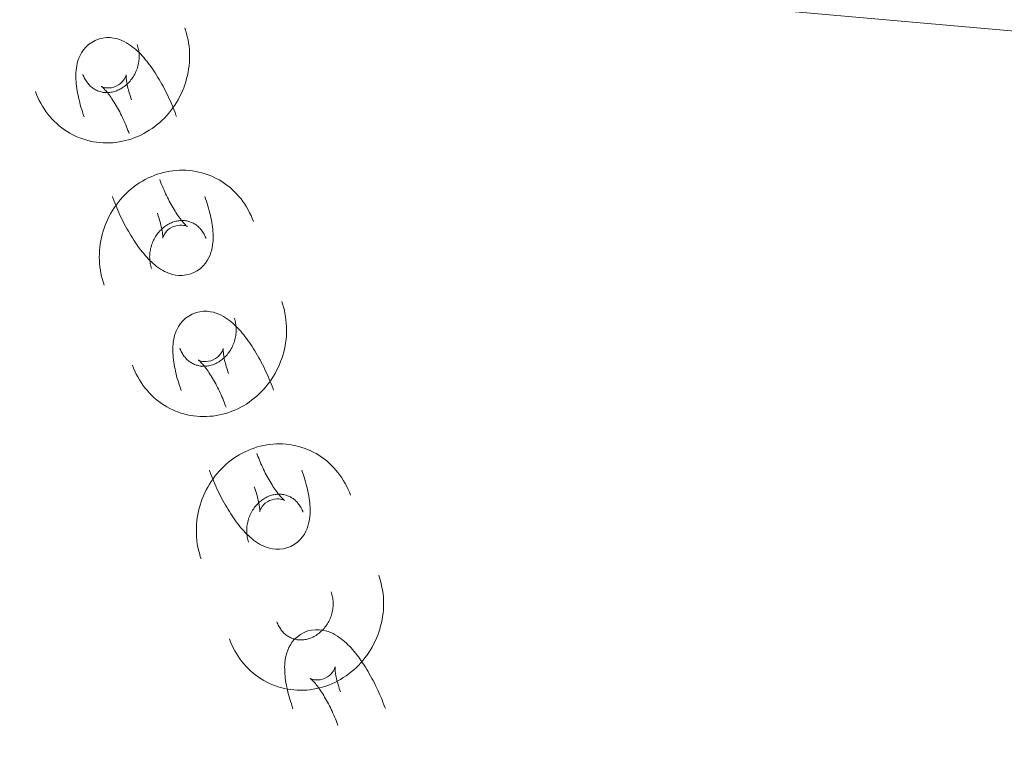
# Model space of a CAD drawing. Header units: millimetres. Extents: x -188930 to 271134, y -158090 to 283816.
# Tile 474 of 610: x 57537 to 57655, y 53159 to 53245. Entities that reach past the tile are written whole.
import ezdxf

# ---------------------------------------------------------------- set-up
doc = ezdxf.new("R2010")
doc.units = ezdxf.units.MM
for name, color, linetype, lineweight in [('G-ANNO-TEXT-1', 170, 'Continuous', 9), ('I-FURN', 30, 'Continuous', 9), ('PZT_UTWARDZENIA', 5, 'Continuous', 9)]:
    doc.layers.add(name, color=color, linetype=linetype, lineweight=lineweight)

# ---------------------------------------------------------------- blocks, each defined once
blk = doc.blocks.new('LARSLAJ_hamak - LARSLAJ_hamak-1781260-PZT-dwg')
at = {"layer": 'I-FURN', "flags": 128}
for points in [[(-3374.9, -132.74), (-3374.62, -132.35), (-3374.4, -131.94), (-3374.23, -131.52), (-3374.12, -131.11), (-3374.06, -130.71), (-3374.04, -130.34), (-3374.05, -129.99), (-3374.08, -129.67), (-3374.14, -129.36), (-3374.2, -129.07), (-3374.28, -128.8), (-3374.37, -128.53), (-3374.47, -128.28), (-3374.58, -128.03), (-3374.7, -127.79), (-3374.82, -127.55), (-3374.95, -127.31), (-3375.08, -127.08), (-3375.23, -126.85), (-3375.38, -126.63), (-3375.53, -126.4), (-3375.69, -126.17), (-3375.86, -125.95), (-3376.04, -125.72), (-3376.22, -125.5), (-3376.4, -125.27), (-3376.59, -125.05), (-3376.79, -124.83), (-3376.99, -124.61), (-3377.2, -124.39), (-3377.41, -124.17), (-3377.61, -123.96)], [(-3377.93, -128.1), (-3377.96, -128.09), (-3378.01, -128.08), (-3378.07, -128.06), (-3378.16, -128.04), (-3378.25, -128.01), (-3378.36, -127.97), (-3378.48, -127.92), (-3378.6, -127.87), (-3378.74, -127.81), (-3378.89, -127.74), (-3379.04, -127.66), (-3379.2, -127.58), (-3379.36, -127.49), (-3379.53, -127.39), (-3379.7, -127.29), (-3379.88, -127.19), (-3380.06, -127.07), (-3380.25, -126.95), (-3380.43, -126.83), (-3380.62, -126.7), (-3380.81, -126.57), (-3381, -126.43), (-3381.19, -126.29), (-3381.39, -126.14), (-3381.58, -125.99), (-3381.77, -125.84), (-3381.96, -125.69), (-3382.14, -125.53), (-3382.33, -125.37), (-3382.51, -125.21), (-3382.69, -125.05), (-3382.86, -124.89), (-3383.04, -124.73), (-3383.2, -124.56), (-3383.3, -124.46)], [(-3374.48, -125.52), (-3374.86, -125.56), (-3375.24, -125.62), (-3375.62, -125.7), (-3376, -125.79), (-3376.37, -125.9), (-3376.74, -126.02), (-3377.1, -126.16), (-3377.45, -126.32), (-3377.8, -126.49), (-3378.14, -126.68), (-3378.47, -126.87), (-3378.79, -127.09), (-3379.11, -127.32), (-3379.41, -127.56), (-3379.7, -127.81), (-3379.99, -128.07), (-3380.26, -128.35), (-3380.52, -128.63), (-3380.77, -128.93), (-3381.01, -129.24), (-3381.23, -129.55), (-3381.44, -129.88), (-3381.64, -130.21), (-3381.83, -130.55), (-3382, -130.9), (-3382.16, -131.25), (-3382.31, -131.61), (-3382.44, -131.98), (-3382.56, -132.35), (-3382.66, -132.72), (-3382.75, -133.1), (-3382.83, -133.48), (-3382.89, -133.87), (-3382.94, -134.25), (-3382.97, -134.64), (-3382.99, -135.03), (-3383, -135.42), (-3382.99, -135.81), (-3382.97, -136.2), (-3382.93, -136.59), (-3382.88, -136.97), (-3382.81, -137.36), (-3382.73, -137.74), (-3382.64, -138.12), (-3382.53, -138.49), (-3382.41, -138.86), (-3382.28, -139.22), (-3382.13, -139.58), (-3381.97, -139.94), (-3381.79, -140.29), (-3381.61, -140.63), (-3381.41, -140.96), (-3381.19, -141.29), (-3380.97, -141.6), (-3380.73, -141.91), (-3380.48, -142.21), (-3380.23, -142.5), (-3380, -142.73)], [(-3367.2, -128.24), (-3367.48, -127.97), (-3367.77, -127.71), (-3368.07, -127.47), (-3368.38, -127.23), (-3368.7, -127.01), (-3369.02, -126.81), (-3369.36, -126.61), (-3369.7, -126.43), (-3370.05, -126.27), (-3370.41, -126.12), (-3370.77, -125.98), (-3371.14, -125.86), (-3371.51, -125.76), (-3371.89, -125.67), (-3372.27, -125.6), (-3372.65, -125.55), (-3373.04, -125.51), (-3373.43, -125.49), (-3373.81, -125.49), (-3374.2, -125.5), (-3374.48, -125.52)], [(-3374.9, -132.74), (-3375.24, -133.09), (-3375.6, -133.38), (-3375.99, -133.62), (-3376.37, -133.8), (-3376.75, -133.93), (-3377.11, -134.02), (-3377.45, -134.07), (-3377.78, -134.1), (-3378.09, -134.1), (-3378.39, -134.08), (-3378.67, -134.05), (-3378.95, -134.01), (-3379.22, -133.96), (-3379.48, -133.9), (-3379.74, -133.83), (-3380, -133.75), (-3380.25, -133.66), (-3380.5, -133.57), (-3380.75, -133.47), (-3381, -133.37), (-3381.26, -133.25), (-3381.51, -133.13), (-3381.76, -133.01), (-3382.01, -132.88), (-3382.26, -132.74), (-3382.52, -132.6), (-3382.77, -132.45), (-3383.03, -132.3), (-3383.28, -132.14), (-3383.53, -131.97), (-3383.79, -131.81), (-3384.04, -131.63), (-3384.29, -131.45), (-3384.55, -131.27), (-3384.8, -131.09), (-3385.05, -130.9), (-3385.3, -130.7), (-3385.54, -130.51), (-3385.79, -130.31), (-3386.03, -130.1), (-3386.27, -129.9), (-3386.51, -129.69), (-3386.74, -129.48), (-3386.97, -129.26), (-3387.2, -129.05), (-3387.42, -128.83), (-3387.55, -128.7)], [(-3380.01, -130.6), (-3380.02, -130.57), (-3380.04, -130.52), (-3380.07, -130.46), (-3380.11, -130.38), (-3380.16, -130.29), (-3380.22, -130.19), (-3380.28, -130.09), (-3380.36, -129.97), (-3380.44, -129.85), (-3380.54, -129.72), (-3380.64, -129.58), (-3380.75, -129.44), (-3380.86, -129.29), (-3380.99, -129.14), (-3381.12, -128.99), (-3381.26, -128.83), (-3381.4, -128.68), (-3381.55, -128.51), (-3381.71, -128.35), (-3381.86, -128.2)], [(-3379.51, -128.89), (-3379.69, -129.15), (-3379.84, -129.41), (-3379.94, -129.66), (-3380, -129.9), (-3380.03, -130.1), (-3380.04, -130.27), (-3380.04, -130.4), (-3380.03, -130.49), (-3380.02, -130.56), (-3380.01, -130.59), (-3380, -130.61)], [(-3379.51, -128.89), (-3379.29, -128.67), (-3379.06, -128.48), (-3378.83, -128.34), (-3378.61, -128.23), (-3378.42, -128.17), (-3378.26, -128.13), (-3378.13, -128.11), (-3378.03, -128.1), (-3377.96, -128.1), (-3377.93, -128.1), (-3377.91, -128.1)], [(-3375.76, -138.49), (-3375.86, -138.38), (-3375.96, -138.26), (-3376.06, -138.14), (-3376.16, -138.02), (-3376.25, -137.89), (-3376.33, -137.75), (-3376.42, -137.61), (-3376.49, -137.47), (-3376.57, -137.32), (-3376.63, -137.17), (-3376.7, -137.02), (-3376.75, -136.86), (-3376.8, -136.7), (-3376.85, -136.54), (-3376.89, -136.37), (-3376.92, -136.21), (-3376.95, -136.04), (-3376.97, -135.87), (-3376.99, -135.7), (-3377, -135.53), (-3377, -135.36), (-3376.99, -135.19), (-3376.98, -135.02), (-3376.97, -134.85), (-3376.95, -134.69), (-3376.92, -134.52), (-3376.89, -134.36), (-3376.85, -134.2), (-3376.8, -134.04), (-3376.75, -133.89), (-3376.69, -133.74), (-3376.63, -133.59), (-3376.57, -133.44), (-3376.5, -133.3), (-3376.42, -133.17), (-3376.34, -133.04), (-3376.26, -132.91), (-3376.17, -132.79), (-3376.08, -132.67), (-3375.98, -132.56), (-3375.89, -132.46), (-3375.78, -132.35), (-3375.68, -132.26), (-3375.58, -132.17), (-3375.47, -132.09), (-3375.36, -132.01), (-3375.24, -131.93), (-3375.13, -131.87), (-3375.02, -131.8), (-3374.9, -131.75), (-3374.78, -131.7), (-3374.66, -131.65), (-3374.54, -131.61), (-3374.42, -131.58), (-3374.3, -131.55), (-3374.18, -131.53), (-3374.05, -131.51), (-3373.95, -131.5)], [(-3373.95, -131.5), (-3373.83, -131.49), (-3373.7, -131.49), (-3373.58, -131.49), (-3373.45, -131.5), (-3373.33, -131.51), (-3373.2, -131.53), (-3373.08, -131.55), (-3372.95, -131.59), (-3372.83, -131.62), (-3372.71, -131.66), (-3372.58, -131.71), (-3372.46, -131.76), (-3372.34, -131.82), (-3372.22, -131.89), (-3372.1, -131.96), (-3371.98, -132.04), (-3371.86, -132.12), (-3371.75, -132.21), (-3371.63, -132.3), (-3371.52, -132.4), (-3371.45, -132.48)], [(-3365.6, -152.59), (-3365.21, -152.54), (-3364.83, -152.49), (-3364.45, -152.41), (-3364.08, -152.32), (-3363.7, -152.21), (-3363.34, -152.08), (-3362.98, -151.94), (-3362.62, -151.79), (-3362.28, -151.62), (-3361.94, -151.43), (-3361.6, -151.23), (-3361.28, -151.02), (-3360.97, -150.79), (-3360.66, -150.55), (-3360.37, -150.3), (-3360.09, -150.03), (-3359.82, -149.76), (-3359.56, -149.47), (-3359.31, -149.17), (-3359.07, -148.87), (-3358.84, -148.55), (-3358.63, -148.23), (-3358.43, -147.89), (-3358.25, -147.55), (-3358.07, -147.21), (-3357.92, -146.85), (-3357.77, -146.49), (-3357.64, -146.13), (-3357.52, -145.76), (-3357.41, -145.38), (-3357.32, -145), (-3357.25, -144.62), (-3357.18, -144.24), (-3357.14, -143.85), (-3357.1, -143.46), (-3357.08, -143.08), (-3357.08, -142.69), (-3357.09, -142.3), (-3357.11, -141.91), (-3357.15, -141.52), (-3357.2, -141.13), (-3357.26, -140.75), (-3357.34, -140.37), (-3357.44, -139.99), (-3357.54, -139.62), (-3357.67, -139.25), (-3357.8, -138.88), (-3357.95, -138.52), (-3358.11, -138.17), (-3358.28, -137.82), (-3358.47, -137.48), (-3358.67, -137.15), (-3358.88, -136.82), (-3359.11, -136.5), (-3359.34, -136.2), (-3359.59, -135.9), (-3359.85, -135.61), (-3360.07, -135.38)], [(-3369.06, -141.32), (-3368.72, -140.97), (-3368.36, -140.68), (-3367.98, -140.44), (-3367.59, -140.26), (-3367.21, -140.13), (-3366.85, -140.04), (-3366.51, -139.99), (-3366.18, -139.96), (-3365.87, -139.96), (-3365.57, -139.97), (-3365.29, -140), (-3365.01, -140.05), (-3364.74, -140.1), (-3364.48, -140.16), (-3364.22, -140.23), (-3363.96, -140.31), (-3363.71, -140.39), (-3363.46, -140.49), (-3363.21, -140.59), (-3362.96, -140.69), (-3362.7, -140.8), (-3362.45, -140.92), (-3362.2, -141.05), (-3361.95, -141.18), (-3361.7, -141.32), (-3361.44, -141.46), (-3361.19, -141.61), (-3360.94, -141.76), (-3360.68, -141.92), (-3360.43, -142.08), (-3360.17, -142.25), (-3359.92, -142.43), (-3359.67, -142.6), (-3359.41, -142.79), (-3359.16, -142.97), (-3358.91, -143.16), (-3358.66, -143.36), (-3358.42, -143.55), (-3358.17, -143.75), (-3357.93, -143.96), (-3357.69, -144.16), (-3357.46, -144.37), (-3357.22, -144.58), (-3356.99, -144.79), (-3356.77, -145.01), (-3356.54, -145.23), (-3356.41, -145.36)], [(-3364.32, -139.62), (-3364.21, -139.73), (-3364.11, -139.84), (-3364.01, -139.96), (-3363.92, -140.09), (-3363.83, -140.22), (-3363.74, -140.35), (-3363.66, -140.49), (-3363.58, -140.63), (-3363.51, -140.78), (-3363.44, -140.93), (-3363.38, -141.09), (-3363.32, -141.24), (-3363.27, -141.4), (-3363.23, -141.57), (-3363.19, -141.73), (-3363.15, -141.9), (-3363.13, -142.07), (-3363.1, -142.23), (-3363.09, -142.4), (-3363.08, -142.57), (-3363.08, -142.74), (-3363.08, -142.91), (-3363.09, -143.08), (-3363.11, -143.25), (-3363.13, -143.42), (-3363.16, -143.58), (-3363.19, -143.75), (-3363.23, -143.91), (-3363.27, -144.06), (-3363.33, -144.22), (-3363.38, -144.37), (-3363.44, -144.52), (-3363.51, -144.66), (-3363.58, -144.8), (-3363.65, -144.94), (-3363.73, -145.07), (-3363.82, -145.2), (-3363.91, -145.32), (-3364, -145.43), (-3364.09, -145.54), (-3364.19, -145.65), (-3364.29, -145.75), (-3364.39, -145.85), (-3364.5, -145.94), (-3364.61, -146.02), (-3364.72, -146.1), (-3364.83, -146.17), (-3364.94, -146.24), (-3365.06, -146.3), (-3365.18, -146.36), (-3365.29, -146.41), (-3365.41, -146.45), (-3365.53, -146.49), (-3365.65, -146.53), (-3365.78, -146.56), (-3365.9, -146.58), (-3366.02, -146.6), (-3366.12, -146.61)], [(-3369.06, -141.32), (-3369.34, -141.71), (-3369.56, -142.12), (-3369.73, -142.54), (-3369.84, -142.95), (-3369.9, -143.34), (-3369.92, -143.72), (-3369.91, -144.06), (-3369.88, -144.39), (-3369.82, -144.7), (-3369.76, -144.99), (-3369.68, -145.26), (-3369.59, -145.53), (-3369.49, -145.78), (-3369.38, -146.03), (-3369.26, -146.27), (-3369.14, -146.51), (-3369.01, -146.74), (-3368.88, -146.97), (-3368.73, -147.2), (-3368.58, -147.43), (-3368.43, -147.66), (-3368.27, -147.89), (-3368.1, -148.11), (-3367.92, -148.34), (-3367.74, -148.56), (-3367.56, -148.78), (-3367.37, -149.01), (-3367.17, -149.23), (-3366.97, -149.45), (-3366.76, -149.67), (-3366.55, -149.89), (-3366.35, -150.1)], [(-3364.45, -145.16), (-3364.27, -144.91), (-3364.12, -144.65), (-3364.02, -144.39), (-3363.96, -144.16), (-3363.93, -143.96), (-3363.92, -143.79), (-3363.92, -143.66), (-3363.93, -143.56), (-3363.94, -143.5), (-3363.95, -143.46), (-3363.96, -143.45)], [(-3363.95, -143.46), (-3363.94, -143.49), (-3363.92, -143.54), (-3363.89, -143.6), (-3363.85, -143.68), (-3363.8, -143.77), (-3363.74, -143.86), (-3363.68, -143.97), (-3363.6, -144.09), (-3363.52, -144.21), (-3363.42, -144.34), (-3363.32, -144.48), (-3363.21, -144.62), (-3363.1, -144.77), (-3362.97, -144.92), (-3362.84, -145.07), (-3362.7, -145.22), (-3362.56, -145.38), (-3362.41, -145.54), (-3362.25, -145.7), (-3362.1, -145.86)], [(-3364.45, -145.16), (-3364.67, -145.39), (-3364.9, -145.58), (-3365.13, -145.72), (-3365.35, -145.82), (-3365.54, -145.89), (-3365.71, -145.93), (-3365.83, -145.95), (-3365.93, -145.96), (-3366, -145.96), (-3366.03, -145.96), (-3366.05, -145.96)], [(-3366.12, -146.61), (-3366.25, -146.62), (-3366.37, -146.62), (-3366.5, -146.62), (-3366.62, -146.61), (-3366.75, -146.6), (-3366.87, -146.58), (-3367, -146.55), (-3367.12, -146.52), (-3367.25, -146.48), (-3367.37, -146.44), (-3367.49, -146.4), (-3367.62, -146.34), (-3367.74, -146.28), (-3367.86, -146.22), (-3367.98, -146.15), (-3368.1, -146.07), (-3368.21, -145.99), (-3368.33, -145.9), (-3368.44, -145.8), (-3368.55, -145.71), (-3368.63, -145.63)], [(-3366.04, -145.96), (-3366, -145.96), (-3365.95, -145.98), (-3365.89, -145.99), (-3365.8, -146.02), (-3365.71, -146.05), (-3365.6, -146.09), (-3365.48, -146.14), (-3365.36, -146.19), (-3365.22, -146.25), (-3365.07, -146.32), (-3364.92, -146.4), (-3364.76, -146.48), (-3364.6, -146.57), (-3364.43, -146.66), (-3364.26, -146.76), (-3364.08, -146.87), (-3363.9, -146.99), (-3363.71, -147.1), (-3363.53, -147.23), (-3363.34, -147.36), (-3363.15, -147.49), (-3362.96, -147.63), (-3362.77, -147.77), (-3362.57, -147.91), (-3362.38, -148.06), (-3362.19, -148.21), (-3362.01, -148.37), (-3361.82, -148.53), (-3361.63, -148.68), (-3361.45, -148.85), (-3361.27, -149.01), (-3361.1, -149.17), (-3360.93, -149.33), (-3360.76, -149.5), (-3360.66, -149.6)], [(-3372.87, -149.87), (-3372.6, -150.14), (-3372.31, -150.39), (-3372.01, -150.64), (-3371.7, -150.87), (-3371.38, -151.09), (-3371.05, -151.3), (-3370.72, -151.49), (-3370.37, -151.67), (-3370.02, -151.84), (-3369.67, -151.99), (-3369.3, -152.12), (-3368.93, -152.24), (-3368.56, -152.35), (-3368.18, -152.43), (-3367.8, -152.5), (-3367.42, -152.56), (-3367.04, -152.6), (-3366.65, -152.62), (-3366.26, -152.62), (-3365.88, -152.61), (-3365.6, -152.59)], [(-3350.03, -150.01), (-3350.42, -150.05), (-3350.8, -150.11), (-3351.18, -150.19), (-3351.55, -150.28), (-3351.93, -150.39), (-3352.29, -150.51), (-3352.65, -150.65), (-3353.01, -150.81), (-3353.36, -150.98), (-3353.69, -151.17), (-3354.03, -151.37), (-3354.35, -151.58), (-3354.66, -151.81), (-3354.97, -152.05), (-3355.26, -152.3), (-3355.54, -152.56), (-3355.81, -152.84), (-3356.08, -153.13), (-3356.32, -153.42), (-3356.56, -153.73), (-3356.79, -154.05), (-3357, -154.37), (-3357.2, -154.7), (-3357.38, -155.04), (-3357.56, -155.39), (-3357.72, -155.74), (-3357.86, -156.1), (-3357.99, -156.47), (-3358.11, -156.84), (-3358.22, -157.21), (-3358.31, -157.59), (-3358.38, -157.97), (-3358.45, -158.36), (-3358.49, -158.74), (-3358.53, -159.13), (-3358.55, -159.52), (-3358.55, -159.91), (-3358.54, -160.3), (-3358.52, -160.69), (-3358.48, -161.08), (-3358.43, -161.46), (-3358.37, -161.85), (-3358.29, -162.23), (-3358.19, -162.61), (-3358.09, -162.98), (-3357.97, -163.35), (-3357.83, -163.72), (-3357.68, -164.08), (-3357.52, -164.43), (-3357.35, -164.78), (-3357.16, -165.12), (-3356.96, -165.45), (-3356.75, -165.78), (-3356.52, -166.09), (-3356.29, -166.4), (-3356.04, -166.7), (-3355.78, -166.99), (-3355.56, -167.22)], [(-3342.76, -152.73), (-3343.04, -152.46), (-3343.32, -152.2), (-3343.62, -151.96), (-3343.93, -151.72), (-3344.25, -151.5), (-3344.58, -151.3), (-3344.91, -151.1), (-3345.26, -150.92), (-3345.61, -150.76), (-3345.96, -150.61), (-3346.33, -150.47), (-3346.7, -150.35), (-3347.07, -150.25), (-3347.45, -150.16), (-3347.83, -150.09), (-3348.21, -150.04), (-3348.59, -150), (-3348.98, -149.98), (-3349.37, -149.98), (-3349.75, -149.99), (-3350.03, -150.01)], [(-3346.57, -161.28), (-3346.29, -160.89), (-3346.07, -160.48), (-3345.9, -160.06), (-3345.79, -159.65), (-3345.73, -159.25), (-3345.71, -158.88), (-3345.72, -158.53), (-3345.75, -158.21), (-3345.81, -157.9), (-3345.87, -157.61), (-3345.95, -157.34), (-3346.04, -157.07), (-3346.14, -156.82), (-3346.25, -156.57), (-3346.37, -156.33), (-3346.49, -156.09), (-3346.62, -155.85), (-3346.75, -155.62), (-3346.9, -155.39), (-3347.05, -155.16), (-3347.2, -154.94), (-3347.36, -154.71), (-3347.53, -154.49), (-3347.71, -154.26), (-3347.89, -154.04), (-3348.07, -153.81), (-3348.26, -153.59), (-3348.46, -153.37), (-3348.66, -153.15), (-3348.87, -152.93), (-3349.08, -152.71), (-3349.28, -152.5)], [(-3349.59, -156.64), (-3349.63, -156.63), (-3349.68, -156.62), (-3349.74, -156.6), (-3349.83, -156.58), (-3349.92, -156.55), (-3350.03, -156.51), (-3350.15, -156.46), (-3350.27, -156.41), (-3350.41, -156.35), (-3350.56, -156.28), (-3350.71, -156.2), (-3350.87, -156.12), (-3351.03, -156.03), (-3351.2, -155.93), (-3351.37, -155.83), (-3351.55, -155.73), (-3351.73, -155.61), (-3351.92, -155.49), (-3352.1, -155.37), (-3352.29, -155.24), (-3352.48, -155.11), (-3352.67, -154.97), (-3352.86, -154.83), (-3353.06, -154.68), (-3353.25, -154.53), (-3353.44, -154.38), (-3353.63, -154.23), (-3353.81, -154.07), (-3354, -153.91), (-3354.18, -153.75), (-3354.36, -153.59), (-3354.53, -153.43), (-3354.7, -153.26), (-3354.87, -153.1), (-3354.97, -153)], [(-3351.31, -162.98), (-3351.42, -162.87), (-3351.52, -162.75), (-3351.62, -162.63), (-3351.71, -162.51), (-3351.8, -162.38), (-3351.89, -162.24), (-3351.97, -162.11), (-3352.05, -161.96), (-3352.12, -161.82), (-3352.19, -161.66), (-3352.25, -161.51), (-3352.31, -161.35), (-3352.36, -161.19), (-3352.4, -161.03), (-3352.44, -160.87), (-3352.48, -160.7), (-3352.5, -160.53), (-3352.53, -160.36), (-3352.54, -160.19), (-3352.55, -160.02), (-3352.55, -159.85), (-3352.55, -159.68), (-3352.54, -159.51), (-3352.52, -159.35), (-3352.5, -159.18), (-3352.47, -159.01), (-3352.44, -158.85), (-3352.4, -158.69), (-3352.36, -158.53), (-3352.31, -158.38), (-3352.25, -158.23), (-3352.19, -158.08), (-3352.12, -157.93), (-3352.05, -157.79), (-3351.98, -157.66), (-3351.9, -157.53), (-3351.81, -157.4), (-3351.72, -157.28), (-3351.63, -157.16), (-3351.54, -157.05), (-3351.44, -156.95), (-3351.34, -156.85), (-3351.24, -156.75), (-3351.13, -156.66), (-3351.02, -156.58), (-3350.91, -156.5), (-3350.8, -156.42), (-3350.69, -156.36), (-3350.57, -156.3), (-3350.45, -156.24), (-3350.34, -156.19), (-3350.22, -156.14), (-3350.1, -156.1), (-3349.98, -156.07), (-3349.85, -156.04), (-3349.73, -156.02), (-3349.61, -156), (-3349.51, -155.99)], [(-3349.51, -155.99), (-3349.38, -155.98), (-3349.26, -155.98), (-3349.13, -155.98), (-3349.01, -155.99), (-3348.88, -156), (-3348.76, -156.02), (-3348.63, -156.05), (-3348.51, -156.08), (-3348.38, -156.11), (-3348.26, -156.15), (-3348.14, -156.2), (-3348.01, -156.26), (-3347.89, -156.31), (-3347.77, -156.38), (-3347.65, -156.45), (-3347.53, -156.53), (-3347.42, -156.61), (-3347.3, -156.7), (-3347.19, -156.79), (-3347.08, -156.89), (-3347, -156.97)], [(-3351.68, -159.13), (-3351.69, -159.1), (-3351.71, -159.06), (-3351.74, -158.99), (-3351.78, -158.92), (-3351.83, -158.83), (-3351.89, -158.73), (-3351.95, -158.62), (-3352.03, -158.51), (-3352.11, -158.38), (-3352.21, -158.25), (-3352.31, -158.12), (-3352.42, -157.98), (-3352.53, -157.83), (-3352.66, -157.68), (-3352.79, -157.53), (-3352.93, -157.37), (-3353.07, -157.21), (-3353.22, -157.05), (-3353.38, -156.89), (-3353.53, -156.74)], [(-3351.18, -157.43), (-3350.96, -157.21), (-3350.73, -157.02), (-3350.5, -156.88), (-3350.28, -156.77), (-3350.09, -156.71), (-3349.93, -156.67), (-3349.8, -156.65), (-3349.7, -156.64), (-3349.63, -156.64), (-3349.6, -156.64), (-3349.58, -156.64)], [(-3346.57, -161.28), (-3346.91, -161.63), (-3347.27, -161.92), (-3347.65, -162.16), (-3348.04, -162.34), (-3348.42, -162.47), (-3348.78, -162.56), (-3349.12, -162.61), (-3349.45, -162.63), (-3349.76, -162.64), (-3350.06, -162.62), (-3350.34, -162.59), (-3350.62, -162.55), (-3350.89, -162.5), (-3351.15, -162.44), (-3351.41, -162.37), (-3351.67, -162.29), (-3351.92, -162.2), (-3352.17, -162.11), (-3352.42, -162.01), (-3352.67, -161.91), (-3352.93, -161.79), (-3353.18, -161.67), (-3353.43, -161.55), (-3353.68, -161.42), (-3353.93, -161.28), (-3354.19, -161.14), (-3354.44, -160.99), (-3354.69, -160.84), (-3354.95, -160.68), (-3355.2, -160.51), (-3355.46, -160.34), (-3355.71, -160.17), (-3355.96, -159.99), (-3356.22, -159.81), (-3356.47, -159.63), (-3356.72, -159.44), (-3356.97, -159.24), (-3357.21, -159.04), (-3357.46, -158.84), (-3357.7, -158.64), (-3357.94, -158.44), (-3358.18, -158.23), (-3358.41, -158.02), (-3358.64, -157.8), (-3358.86, -157.59), (-3359.09, -157.37), (-3359.22, -157.24)], [(-3351.18, -157.43), (-3351.36, -157.69), (-3351.51, -157.95), (-3351.61, -158.2), (-3351.67, -158.44), (-3351.7, -158.64), (-3351.71, -158.8), (-3351.71, -158.94), (-3351.7, -159.03), (-3351.69, -159.1), (-3351.68, -159.13), (-3351.67, -159.15)], [(-3341.15, -177.08), (-3340.77, -177.04), (-3340.39, -176.98), (-3340.01, -176.9), (-3339.63, -176.81), (-3339.26, -176.7), (-3338.89, -176.57), (-3338.53, -176.43), (-3338.18, -176.28), (-3337.83, -176.11), (-3337.49, -175.92), (-3337.16, -175.72), (-3336.84, -175.51), (-3336.52, -175.28), (-3336.22, -175.04), (-3335.93, -174.79), (-3335.64, -174.53), (-3335.37, -174.25), (-3335.11, -173.96), (-3334.86, -173.67), (-3334.62, -173.36), (-3334.4, -173.04), (-3334.19, -172.72), (-3333.99, -172.39), (-3333.8, -172.05), (-3333.63, -171.7), (-3333.47, -171.34), (-3333.32, -170.98), (-3333.19, -170.62), (-3333.07, -170.25), (-3332.97, -169.87), (-3332.88, -169.5), (-3332.8, -169.11), (-3332.74, -168.73), (-3332.69, -168.34), (-3332.66, -167.96), (-3332.64, -167.57), (-3332.63, -167.18), (-3332.64, -166.79), (-3332.66, -166.4), (-3332.7, -166.01), (-3332.75, -165.63), (-3332.82, -165.24), (-3332.9, -164.86), (-3332.99, -164.48), (-3333.1, -164.11), (-3333.22, -163.74), (-3333.35, -163.37), (-3333.5, -163.01), (-3333.66, -162.66), (-3333.84, -162.31), (-3334.03, -161.97), (-3334.22, -161.64), (-3334.44, -161.31), (-3334.66, -161), (-3334.9, -160.69), (-3335.15, -160.39), (-3335.41, -160.1), (-3335.63, -159.87)], [(-3339.87, -164.11), (-3339.77, -164.22), (-3339.67, -164.33), (-3339.57, -164.45), (-3339.47, -164.58), (-3339.38, -164.71), (-3339.3, -164.84), (-3339.21, -164.98), (-3339.14, -165.13), (-3339.06, -165.27), (-3339, -165.42), (-3338.94, -165.58), (-3338.88, -165.74), (-3338.83, -165.9), (-3338.78, -166.06), (-3338.74, -166.22), (-3338.71, -166.39), (-3338.68, -166.56), (-3338.66, -166.73), (-3338.64, -166.9), (-3338.64, -167.07), (-3338.63, -167.24), (-3338.64, -167.41), (-3338.65, -167.57), (-3338.66, -167.74), (-3338.68, -167.91), (-3338.71, -168.07), (-3338.74, -168.24), (-3338.78, -168.4), (-3338.83, -168.56), (-3338.88, -168.71), (-3338.94, -168.86), (-3339, -169.01), (-3339.06, -169.15), (-3339.13, -169.29), (-3339.21, -169.43), (-3339.29, -169.56), (-3339.37, -169.69), (-3339.46, -169.81), (-3339.55, -169.92), (-3339.65, -170.04), (-3339.74, -170.14), (-3339.85, -170.24), (-3339.95, -170.34), (-3340.05, -170.43), (-3340.16, -170.51), (-3340.27, -170.59), (-3340.39, -170.66), (-3340.5, -170.73), (-3340.61, -170.79), (-3340.73, -170.85), (-3340.85, -170.9), (-3340.97, -170.95), (-3341.09, -170.99), (-3341.21, -171.02), (-3341.33, -171.05), (-3341.45, -171.07), (-3341.58, -171.09), (-3341.68, -171.1)], [(-3344.61, -165.81), (-3344.28, -165.46), (-3343.91, -165.17), (-3343.53, -164.93), (-3343.15, -164.75), (-3342.77, -164.62), (-3342.41, -164.53), (-3342.06, -164.48), (-3341.74, -164.45), (-3341.42, -164.45), (-3341.13, -164.47), (-3340.84, -164.49), (-3340.57, -164.54), (-3340.3, -164.59), (-3340.03, -164.65), (-3339.77, -164.72), (-3339.52, -164.8), (-3339.27, -164.88), (-3339.01, -164.98), (-3338.76, -165.08), (-3338.51, -165.18), (-3338.26, -165.3), (-3338.01, -165.41), (-3337.76, -165.54), (-3337.5, -165.67), (-3337.25, -165.81), (-3337, -165.95), (-3336.74, -166.1), (-3336.49, -166.25), (-3336.24, -166.41), (-3335.98, -166.57), (-3335.73, -166.74), (-3335.47, -166.92), (-3335.22, -167.09), (-3334.97, -167.28), (-3334.72, -167.46), (-3334.47, -167.65), (-3334.22, -167.85), (-3333.97, -168.04), (-3333.73, -168.24), (-3333.49, -168.45), (-3333.25, -168.65), (-3333.01, -168.86), (-3332.78, -169.07), (-3332.55, -169.29), (-3332.32, -169.5), (-3332.1, -169.72), (-3331.97, -169.85)], [(-3344.61, -165.81), (-3344.89, -166.2), (-3345.12, -166.61), (-3345.28, -167.03), (-3345.39, -167.44), (-3345.45, -167.83), (-3345.48, -168.21), (-3345.47, -168.55), (-3345.43, -168.88), (-3345.38, -169.19), (-3345.31, -169.48), (-3345.23, -169.75), (-3345.14, -170.02), (-3345.04, -170.27), (-3344.93, -170.52), (-3344.82, -170.76), (-3344.7, -171), (-3344.57, -171.23), (-3344.43, -171.47), (-3344.29, -171.7), (-3344.14, -171.92), (-3343.98, -172.15), (-3343.82, -172.38), (-3343.65, -172.6), (-3343.48, -172.83), (-3343.3, -173.05), (-3343.11, -173.27), (-3342.92, -173.5), (-3342.73, -173.72), (-3342.52, -173.94), (-3342.32, -174.16), (-3342.11, -174.38), (-3341.9, -174.59)], [(-3340.01, -169.65), (-3339.82, -169.4), (-3339.68, -169.14), (-3339.58, -168.89), (-3339.52, -168.65), (-3339.49, -168.45), (-3339.48, -168.28), (-3339.48, -168.15), (-3339.49, -168.06), (-3339.5, -167.99), (-3339.51, -167.95), (-3339.51, -167.94)], [(-3339.51, -167.95), (-3339.5, -167.98), (-3339.48, -168.03), (-3339.45, -168.09), (-3339.41, -168.17), (-3339.36, -168.26), (-3339.3, -168.36), (-3339.23, -168.46), (-3339.16, -168.58), (-3339.07, -168.7), (-3338.98, -168.83), (-3338.88, -168.97), (-3338.77, -169.11), (-3338.65, -169.26), (-3338.53, -169.41), (-3338.4, -169.56), (-3338.26, -169.72), (-3338.11, -169.87), (-3337.96, -170.03), (-3337.81, -170.2), (-3337.66, -170.35)], [(-3340.01, -169.65), (-3340.22, -169.88), (-3340.45, -170.07), (-3340.69, -170.21), (-3340.9, -170.31), (-3341.1, -170.38), (-3341.26, -170.42), (-3341.39, -170.44), (-3341.49, -170.45), (-3341.55, -170.45), (-3341.59, -170.45), (-3341.6, -170.45)], [(-3341.68, -171.1), (-3341.8, -171.11), (-3341.93, -171.11), (-3342.05, -171.11), (-3342.18, -171.1), (-3342.3, -171.09), (-3342.43, -171.07), (-3342.55, -171.04), (-3342.68, -171.01), (-3342.8, -170.98), (-3342.92, -170.93), (-3343.05, -170.89), (-3343.17, -170.83), (-3343.29, -170.77), (-3343.41, -170.71), (-3343.53, -170.64), (-3343.65, -170.56), (-3343.77, -170.48), (-3343.88, -170.39), (-3344, -170.3), (-3344.11, -170.2), (-3344.18, -170.12)], [(-3341.59, -170.45), (-3341.56, -170.45), (-3341.51, -170.47), (-3341.44, -170.48), (-3341.36, -170.51), (-3341.26, -170.54), (-3341.16, -170.58), (-3341.04, -170.63), (-3340.91, -170.68), (-3340.77, -170.74), (-3340.63, -170.81), (-3340.48, -170.89), (-3340.32, -170.97), (-3340.16, -171.06), (-3339.99, -171.15), (-3339.81, -171.26), (-3339.63, -171.36), (-3339.45, -171.48), (-3339.27, -171.59), (-3339.08, -171.72), (-3338.89, -171.85), (-3338.7, -171.98), (-3338.51, -172.12), (-3338.32, -172.26), (-3338.13, -172.41), (-3337.94, -172.55), (-3337.75, -172.71), (-3337.56, -172.86), (-3337.37, -173.02), (-3337.19, -173.18), (-3337.01, -173.34), (-3336.83, -173.5), (-3336.65, -173.66), (-3336.48, -173.82), (-3336.31, -173.99), (-3336.21, -174.09)], [(-3348.43, -174.36), (-3348.15, -174.63), (-3347.86, -174.89), (-3347.56, -175.13), (-3347.25, -175.36), (-3346.93, -175.59), (-3346.61, -175.79), (-3346.27, -175.99), (-3345.93, -176.17), (-3345.58, -176.33), (-3345.22, -176.48), (-3344.86, -176.61), (-3344.49, -176.73), (-3344.12, -176.84), (-3343.74, -176.92), (-3343.36, -176.99), (-3342.98, -177.05), (-3342.59, -177.09), (-3342.2, -177.11), (-3341.82, -177.11), (-3341.43, -177.1), (-3341.15, -177.08)], [(-3325.59, -174.5), (-3325.97, -174.54), (-3326.35, -174.6), (-3326.73, -174.68), (-3327.11, -174.77), (-3327.48, -174.88), (-3327.85, -175), (-3328.21, -175.14), (-3328.56, -175.3), (-3328.91, -175.47), (-3329.25, -175.66), (-3329.58, -175.86), (-3329.9, -176.07), (-3330.22, -176.3), (-3330.52, -176.54), (-3330.81, -176.79), (-3331.1, -177.05), (-3331.37, -177.33), (-3331.63, -177.62), (-3331.88, -177.91), (-3332.12, -178.22), (-3332.34, -178.54), (-3332.55, -178.86), (-3332.75, -179.19), (-3332.94, -179.53), (-3333.11, -179.88), (-3333.27, -180.24), (-3333.42, -180.6), (-3333.55, -180.96), (-3333.67, -181.33), (-3333.77, -181.71), (-3333.86, -182.08), (-3333.94, -182.47), (-3334, -182.85), (-3334.05, -183.24), (-3334.08, -183.62), (-3334.1, -184.01), (-3334.11, -184.4), (-3334.1, -184.79), (-3334.08, -185.18), (-3334.04, -185.57), (-3333.99, -185.95), (-3333.92, -186.34), (-3333.84, -186.72), (-3333.75, -187.1), (-3333.64, -187.47), (-3333.52, -187.84), (-3333.39, -188.21), (-3333.24, -188.57), (-3333.08, -188.92), (-3332.9, -189.27), (-3332.72, -189.61), (-3332.52, -189.94), (-3332.3, -190.27), (-3332.08, -190.58), (-3331.84, -190.89), (-3331.59, -191.19), (-3331.34, -191.48), (-3331.11, -191.71)], [(-3318.31, -177.22), (-3318.59, -176.95), (-3318.88, -176.69), (-3319.18, -176.45), (-3319.49, -176.21), (-3319.81, -175.99), (-3320.13, -175.79), (-3320.47, -175.59), (-3320.81, -175.41), (-3321.16, -175.25), (-3321.52, -175.1), (-3321.88, -174.96), (-3322.25, -174.85), (-3322.62, -174.74), (-3323, -174.66), (-3323.38, -174.58), (-3323.76, -174.53), (-3324.15, -174.49), (-3324.54, -174.47), (-3324.92, -174.47), (-3325.31, -174.48), (-3325.59, -174.5)], [(-3322.13, -185.77), (-3321.85, -185.38), (-3321.62, -184.97), (-3321.46, -184.55), (-3321.35, -184.14), (-3321.29, -183.74), (-3321.27, -183.37), (-3321.27, -183.02), (-3321.31, -182.7), (-3321.36, -182.39), (-3321.43, -182.1), (-3321.51, -181.83), (-3321.6, -181.56), (-3321.7, -181.31), (-3321.81, -181.06), (-3321.92, -180.82), (-3322.04, -180.58), (-3322.17, -180.35), (-3322.31, -180.11), (-3322.45, -179.88), (-3322.6, -179.66), (-3322.76, -179.43), (-3322.92, -179.2), (-3323.09, -178.98), (-3323.26, -178.75), (-3323.44, -178.53), (-3323.63, -178.3), (-3323.82, -178.08), (-3324.01, -177.86), (-3324.22, -177.64), (-3324.42, -177.42), (-3324.63, -177.2), (-3324.84, -176.99)], [(-3325.15, -181.13), (-3325.18, -181.13), (-3325.23, -181.11), (-3325.3, -181.09), (-3325.38, -181.07), (-3325.48, -181.04), (-3325.58, -181), (-3325.7, -180.95), (-3325.83, -180.9), (-3325.97, -180.84), (-3326.11, -180.77), (-3326.26, -180.69), (-3326.42, -180.61), (-3326.59, -180.52), (-3326.75, -180.43), (-3326.93, -180.32), (-3327.11, -180.22), (-3327.29, -180.1), (-3327.47, -179.98), (-3327.66, -179.86), (-3327.85, -179.73), (-3328.04, -179.6), (-3328.23, -179.46), (-3328.42, -179.32), (-3328.61, -179.17), (-3328.8, -179.03), (-3328.99, -178.87), (-3329.18, -178.72), (-3329.37, -178.56), (-3329.55, -178.4), (-3329.73, -178.24), (-3329.91, -178.08), (-3330.09, -177.92), (-3330.26, -177.76), (-3330.43, -177.59), (-3330.53, -177.49)], [(-3326.87, -187.47), (-3326.97, -187.36), (-3327.07, -187.24), (-3327.17, -187.12), (-3327.27, -187), (-3327.36, -186.87), (-3327.44, -186.74), (-3327.53, -186.6), (-3327.6, -186.45), (-3327.68, -186.31), (-3327.74, -186.16), (-3327.81, -186), (-3327.86, -185.84), (-3327.91, -185.68), (-3327.96, -185.52), (-3328, -185.36), (-3328.03, -185.19), (-3328.06, -185.02), (-3328.08, -184.85), (-3328.1, -184.68), (-3328.1, -184.51), (-3328.11, -184.34), (-3328.1, -184.17), (-3328.09, -184), (-3328.08, -183.84), (-3328.06, -183.67), (-3328.03, -183.5), (-3328, -183.34), (-3327.96, -183.18), (-3327.91, -183.02), (-3327.86, -182.87), (-3327.8, -182.72), (-3327.74, -182.57), (-3327.68, -182.43), (-3327.61, -182.29), (-3327.53, -182.15), (-3327.45, -182.02), (-3327.37, -181.89), (-3327.28, -181.77), (-3327.19, -181.65), (-3327.09, -181.54), (-3327, -181.44), (-3326.89, -181.34), (-3326.79, -181.24), (-3326.69, -181.15), (-3326.58, -181.07), (-3326.47, -180.99), (-3326.35, -180.92), (-3326.24, -180.85), (-3326.13, -180.79), (-3326.01, -180.73), (-3325.89, -180.68), (-3325.77, -180.63), (-3325.65, -180.59), (-3325.53, -180.56), (-3325.41, -180.53), (-3325.29, -180.51), (-3325.16, -180.49), (-3325.06, -180.48)], [(-3325.06, -180.48), (-3324.94, -180.47), (-3324.81, -180.47), (-3324.69, -180.47), (-3324.56, -180.48), (-3324.44, -180.49), (-3324.31, -180.51), (-3324.19, -180.54), (-3324.06, -180.57), (-3323.94, -180.6), (-3323.82, -180.65), (-3323.69, -180.69), (-3323.57, -180.75), (-3323.45, -180.81), (-3323.33, -180.87), (-3323.21, -180.94), (-3323.09, -181.02), (-3322.97, -181.1), (-3322.86, -181.19), (-3322.74, -181.28), (-3322.63, -181.38), (-3322.56, -181.46)], [(-3322.13, -185.77), (-3322.46, -186.12), (-3322.83, -186.41), (-3323.21, -186.65), (-3323.59, -186.83), (-3323.97, -186.96), (-3324.33, -187.05), (-3324.68, -187.1), (-3325, -187.13), (-3325.32, -187.13), (-3325.61, -187.11), (-3325.9, -187.08), (-3326.17, -187.04), (-3326.44, -186.99), (-3326.71, -186.93), (-3326.97, -186.86), (-3327.22, -186.78), (-3327.47, -186.7), (-3327.73, -186.6), (-3327.98, -186.5), (-3328.23, -186.4), (-3328.48, -186.28), (-3328.73, -186.16), (-3328.98, -186.04), (-3329.24, -185.91), (-3329.49, -185.77), (-3329.74, -185.63), (-3330, -185.48), (-3330.25, -185.33), (-3330.5, -185.17), (-3330.76, -185), (-3331.01, -184.84), (-3331.27, -184.66), (-3331.52, -184.48), (-3331.77, -184.3), (-3332.02, -184.12), (-3332.27, -183.93), (-3332.52, -183.73), (-3332.77, -183.54), (-3333.01, -183.34), (-3333.25, -183.13), (-3333.49, -182.93), (-3333.73, -182.72), (-3333.96, -182.51), (-3334.19, -182.29), (-3334.42, -182.08), (-3334.64, -181.86), (-3334.78, -181.73)], [(-3327.23, -183.63), (-3327.24, -183.6), (-3327.27, -183.55), (-3327.29, -183.49), (-3327.33, -183.41), (-3327.38, -183.32), (-3327.44, -183.22), (-3327.51, -183.12), (-3327.58, -183), (-3327.67, -182.88), (-3327.76, -182.75), (-3327.86, -182.61), (-3327.97, -182.47), (-3328.09, -182.32), (-3328.21, -182.17), (-3328.34, -182.02), (-3328.48, -181.86), (-3328.63, -181.71), (-3328.78, -181.55), (-3328.93, -181.38), (-3329.08, -181.23)], [(-3326.73, -181.92), (-3326.52, -181.7), (-3326.29, -181.51), (-3326.05, -181.37), (-3325.84, -181.26), (-3325.64, -181.2), (-3325.48, -181.16), (-3325.35, -181.14), (-3325.25, -181.13), (-3325.19, -181.13), (-3325.15, -181.13), (-3325.14, -181.13)], [(-3326.73, -181.92), (-3326.92, -182.18), (-3327.06, -182.44), (-3327.16, -182.69), (-3327.22, -182.93), (-3327.25, -183.13), (-3327.26, -183.3), (-3327.26, -183.43), (-3327.25, -183.52), (-3327.24, -183.59), (-3327.23, -183.63), (-3327.23, -183.64)]]:
    blk.add_lwpolyline(points, dxfattribs=at)

msp = doc.modelspace()

# ---------------------------------------------------------------- linework, layer by layer
at = {"layer": 'G-ANNO-TEXT-1'}
msp.add_line((56589.19, 53338.17), (58822.09, 53139.73), dxfattribs=at)
at = {"layer": 'PZT_UTWARDZENIA'}
for centre, radius, start, end in [((59552.72, 60792.38), 12000, 159.94686, 262.671126), ((59552.72, 60792.38), 12000, 159.94686, 262.671126), ((59275.43, 60624.14), 10000, 158.651807, 263.428328), ((59275.43, 60624.14), 10000, 158.651807, 263.428328)]:
    msp.add_arc(centre, radius, start, end, dxfattribs=at)

# ---------------------------------------------------------------- block references
at = {"layer": 'I-FURN', "rotation": 154.5634422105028}
msp.add_blockref('LARSLAJ_hamak - LARSLAJ_hamak-1781260-PZT-dwg', (54466.32, 54501.43), dxfattribs=at)

doc.saveas('drawing.dxf')
